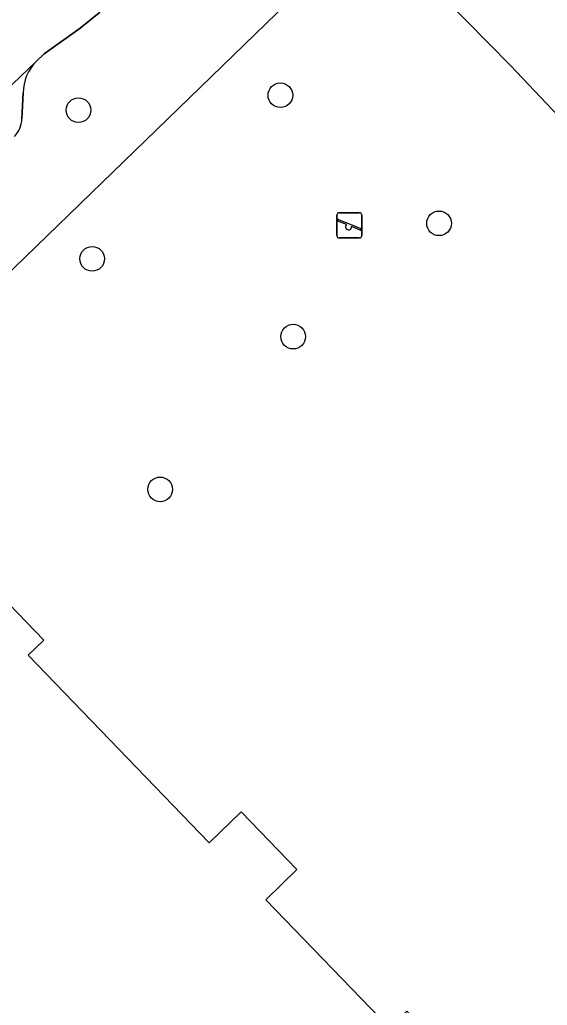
# Model space of a CAD drawing. Extents: x 157445 to 158888, y 383061 to 384688.
# Drawn here: x 158426.61 to 158447.54, y 383872.8 to 383911.91 of the extents above; entities that cross this region are included whole.
import ezdxf

# ---------------------------------------------------------------- set-up
doc = ezdxf.new("R2010")
doc.units = 0
for name, color, linetype in [('IMGEO_Boom', 7, 'Continuous'), ('IMGEO_Erf', 7, 'Continuous'), ('IMGEO_Pand', 7, 'Continuous'), ('IMGEO_Parkeervlak_open', 7, 'Continuous'), ('IMGEO_Rijbaan_lokaal_open', 7, 'Continuous'), ('IMGEO_Speelvoorziening', 7, 'Continuous'), ('IMGEO_Voetpad_open', 7, 'Continuous')]:
    doc.layers.add(name, color=color, linetype=linetype)

msp = doc.modelspace()

# ---------------------------------------------------------------- linework, layer by layer
at = {"layer": 'IMGEO_Boom'}
for centre in [(158436.949, 383908.915), (158428.938, 383908.323), (158443.244, 383903.832), (158429.481, 383902.424), (158437.457, 383899.335), (158432.179, 383893.275)]:
    msp.add_circle(centre, 0.489, dxfattribs=at)
at = {"layer": 'IMGEO_Erf'}
for points in [[(158438.559, 383913.872), (158416.387, 383892.382)], [(158459.68, 383895.913), (158453.718, 383902.033), (158446.077, 383910.1), (158442.573, 383913.66)], [(158416.337, 383890.182), (158419.853, 383886.779), (158424.1, 383890.875), (158427.558, 383887.289), (158426.943, 383886.695), (158434.123, 383879.25), (158435.398, 383880.479), (158437.607, 383878.188), (158436.368, 383876.993), (158441.278, 383871.902), (158441.97, 383872.57), (158447.024, 383867.329), (158438.798, 383859.396), (158435.198, 383855.925), (158434.951, 383856.181), (158435.126, 383856.35), (158410.805, 383881.571), (158410.627, 383881.399), (158410.336, 383881.7), (158415.694, 383886.867), (158414.956, 383887.837)]]:
    msp.add_lwpolyline(points, dxfattribs=at)
at = {"layer": 'IMGEO_Pand'}
msp.add_lwpolyline([(158436.368, 383876.993), (158437.607, 383878.188), (158435.398, 383880.479), (158434.123, 383879.25), (158426.943, 383886.695), (158427.558, 383887.289), (158424.1, 383890.875), (158419.853, 383886.779), (158417.742, 383884.744), (158415.694, 383886.867), (158410.336, 383881.7), (158410.627, 383881.399), (158410.805, 383881.571), (158435.126, 383856.35), (158434.951, 383856.181), (158435.198, 383855.925), (158438.798, 383859.396), (158447.024, 383867.329), (158441.97, 383872.57), (158441.278, 383871.902)], close=True, dxfattribs=at)
at = {"layer": 'IMGEO_Parkeervlak_open'}
for points in [[(158427.264, 383910.251), (158425.056, 383908.155), (158403.912, 383887.622)], [(158426.692, 383907.977), (158426.746, 383909.01)]]:
    msp.add_lwpolyline(points, dxfattribs=at)
for centre, radius, start, end in [((158428.481, 383909.014), 1.735, 134.544, 180.1442), ((158425.629, 383908.01), 1.063, 316.6116, 358.207)]:
    msp.add_arc(centre, radius, start, end, dxfattribs=at)
at = {"layer": 'IMGEO_Rijbaan_lokaal_open'}
msp.add_lwpolyline([(158402.952, 383886.671), (158403.912, 383887.622), (158425.056, 383908.155), (158427.264, 383910.251), (158427.575, 383910.555), (158429, 383911.582), (158429.753, 383912.179)], dxfattribs=at)
at = {"layer": 'IMGEO_Speelvoorziening'}
for p, q in [((158439.191, 383903.354), (158439.191, 383904.154)), ((158439.191, 383904.154), (158439.191, 383903.354)), ((158439.291, 383904.254), (158440.081, 383904.254)), ((158440.081, 383904.254), (158439.291, 383904.254)), ((158440.181, 383904.154), (158440.181, 383903.354)), ((158440.181, 383903.354), (158440.181, 383904.154)), ((158439.574, 383903.782), (158439.235, 383903.919)), ((158439.26, 383903.979), (158440.136, 383903.626)), ((158440.112, 383903.566), (158439.772, 383903.703)), ((158440.081, 383903.254), (158439.291, 383903.254)), ((158439.291, 383903.254), (158440.081, 383903.254))]:
    msp.add_line(p, q, dxfattribs=at)
for centre, radius, start, end in [((158439.291, 383904.154), 0.1, 90, 180), ((158439.291, 383904.154), 0.1, 90, 180), ((158440.081, 383904.154), 0.1, 0, 90), ((158440.081, 383904.154), 0.1, 360, 90), ((158439.248, 383903.949), 0.0327, 68.078, 248.078), ((158439.653, 383903.692), 0.12, 130.9928, 5.1632), ((158439.291, 383903.354), 0.1, 180, 270), ((158439.291, 383903.354), 0.1, 180, 270), ((158440.081, 383903.354), 0.1, 270, 0), ((158440.081, 383903.354), 0.1, 270, 0), ((158440.124, 383903.596), 0.0327, 248.078, 68.078)]:
    msp.add_arc(centre, radius, start, end, dxfattribs=at)
at = {"layer": 'IMGEO_Voetpad_open'}
for points in [[(158436.893, 383919.609), (158436.67, 383919.397), (158434.943, 383917.201), (158434.828, 383917.055), (158431.654, 383914.002), (158430.49, 383912.884), (158429.753, 383912.179), (158429, 383911.582), (158427.575, 383910.555), (158427.264, 383910.251)], [(158416.387, 383892.382), (158438.559, 383913.872), (158442.523, 383919.317)], [(158442.573, 383913.66), (158446.077, 383910.1), (158453.718, 383902.033), (158459.68, 383895.913), (158496.134, 383858.175), (158500, 383852.558), (158500.951, 383851.176), (158503.346, 383848.03), (158503.832, 383848.362)], [(158426.746, 383909.01), (158426.692, 383907.977)]]:
    msp.add_lwpolyline(points, dxfattribs=at)
for centre, radius, start, end in [((158428.481, 383909.014), 1.735, 134.544, 180.1442), ((158425.629, 383908.01), 1.063, 316.6116, 358.207)]:
    msp.add_arc(centre, radius, start, end, dxfattribs=at)

doc.saveas('drawing.dxf')
